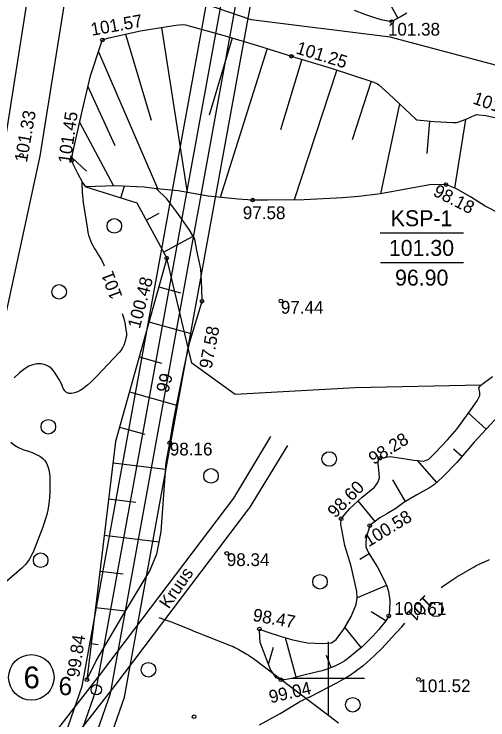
# Model space of a CAD drawing. Extents: x 639774 to 640614, y 6572726 to 6573404.
# Drawn here: x 639865.5 to 639917.5, y 6573095.4 to 6573172.9 of the extents above; entities that cross this region are included whole.
import ezdxf

# ---------------------------------------------------------------- set-up
doc = ezdxf.new("R2010")
doc.units = 0
for name, color, linetype in [('Default', 7, 'Continuous'), ('GEOLPUNKT', 7, 'Continuous'), ('HALJASTUS', 7, 'Continuous'), ('HORISONTAAL', 7, 'Continuous'), ('KORGUS', 7, 'Continuous'), ('MOOTPIIR', 7, 'Continuous'), ('PIIR_ME', 7, 'Continuous'), ('PIIR_TM', 7, 'Continuous'), ('PIIRIMLEITUD', 7, 'Continuous'), ('PLOKK', 7, 'Continuous'), ('RELJEEF', 7, 'Continuous'), ('TEE', 7, 'Continuous'), ('VORK', 7, 'Continuous')]:
    doc.layers.add(name, color=color, linetype=linetype)

# ---------------------------------------------------------------- blocks, each defined once
blk = doc.blocks.new('METS')
at = {"layer": 'Default'}
blk.add_circle((0, 0), 0.8, dxfattribs=at)
blk = doc.blocks.new('VKORIS')
at = {"layer": 'Default'}
for p, q in [((0, 4), (0, -4)), ((-4, 0), (4, 0))]:
    blk.add_line(p, q, dxfattribs=at)

msp = doc.modelspace()

# ---------------------------------------------------------------- linework, layer by layer
at = {"layer": 'GEOLPUNKT'}
for p, q in [((639905.72, 6573148.896), (639914.876, 6573148.896)), ((639905.744, 6573145.634), (639914.879, 6573145.634))]:
    msp.add_line(p, q, dxfattribs=at)
at = {"layer": 'HALJASTUS'}
for points in [[(639963.98, 6573179.983), (639956.525, 6573166.768), (639942.762, 6573160.846), (639906.824, 6573170.398), (639891.532, 6573172.308), (639876.048, 6573177.657), (639881.209, 6573185.714), (639899.56, 6573196.412), (639914.279, 6573205.2), (639927.278, 6573210.74), (639952.319, 6573212.841), (639960.73, 6573211.886), (639969.141, 6573207.301), (639970.288, 6573196.221), (639965.891, 6573188.771), (639963.98, 6573179.983)], [(639916.76, 6573132.179), (639902.981, 6573131.869), (639889.776, 6573131.155), (639885.018, 6573134.603), (639882.265, 6573146.122)]]:
    msp.add_lwpolyline(points, dxfattribs=at)
at = {"layer": 'HORISONTAAL'}
for points in [[(639872.94, 6573154.485), (639872.999, 6573153.269), (639873.007, 6573153.14), (639873.016, 6573153.012), (639873.027, 6573152.884), (639873.04, 6573152.756), (639873.055, 6573152.628), (639873.071, 6573152.5), (639873.088, 6573152.373), (639873.107, 6573152.245), (639873.554, 6573149.264), (639873.612, 6573148.959), (639873.685, 6573148.658), (639873.781, 6573148.364), (639873.892, 6573148.074), (639874.021, 6573147.79), (639874.159, 6573147.512), (639874.311, 6573147.24), (639874.471, 6573146.973), (639874.789, 6573146.471), (639875.093, 6573145.946), (639875.366, 6573145.407), (639875.415, 6573145.286)], [(639877.384, 6573140.057), (639877.43, 6573139.941), (639877.557, 6573139.495), (639877.657, 6573139.039), (639877.828, 6573138.034), (639877.839, 6573137.946), (639877.847, 6573137.857), (639877.848, 6573137.768), (639877.845, 6573137.679), (639877.836, 6573137.59), (639877.824, 6573137.501), (639877.807, 6573137.414), (639877.786, 6573137.327), (639877.666, 6573136.866), (639877.561, 6573136.561), (639877.428, 6573136.271), (639877.252, 6573136.005), (639877.049, 6573135.755), (639874.608, 6573133.175), (639874.282, 6573132.846), (639873.945, 6573132.526), (639873.595, 6573132.223), (639873.235, 6573131.93), (639873.043, 6573131.781), (639872.761, 6573131.595), (639872.466, 6573131.439), (639872.15, 6573131.33), (639871.822, 6573131.251), (639871.527, 6573131.271), (639871.271, 6573131.357), (639871.074, 6573131.542), (639870.916, 6573131.792), (639870.906, 6573131.822), (639870.775, 6573132.155), (639870.63, 6573132.482), (639870.463, 6573132.797), (639870.28, 6573133.106), (639869.954, 6573133.615), (639869.656, 6573133.962), (639869.315, 6573134.239), (639868.911, 6573134.412), (639868.466, 6573134.515), (639867.999, 6573134.503), (639867.55, 6573134.426), (639867.129, 6573134.252), (639866.727, 6573134.013), (639866.113, 6573133.549), (639865.497, 6573132.974)], [(639865.157, 6573125.921), (639865.535, 6573125.575), (639865.977, 6573125.316), (639866.461, 6573125.115), (639866.68, 6573125.05), (639867.085, 6573124.917), (639867.485, 6573124.769), (639867.874, 6573124.598), (639868.258, 6573124.412), (639868.319, 6573124.38), (639868.627, 6573124.166), (639868.889, 6573123.914), (639869.081, 6573123.605), (639869.226, 6573123.258), (639869.314, 6573122.877), (639869.381, 6573122.493), (639869.416, 6573122.105), (639869.43, 6573121.713), (639869.422, 6573120.397), (639869.404, 6573119.908), (639869.365, 6573119.422), (639869.297, 6573118.939), (639869.208, 6573118.458), (639869.093, 6573117.982), (639868.965, 6573117.51), (639868.815, 6573117.045), (639868.652, 6573116.584), (639867.723, 6573114.14), (639867.603, 6573113.851), (639867.47, 6573113.568), (639867.32, 6573113.294), (639867.158, 6573113.027), (639866.977, 6573112.772), (639866.783, 6573112.529), (639866.569, 6573112.303), (639866.342, 6573112.089), (639863.076, 6573109.258)], [(639912.425, 6573109.954), (639912.572, 6573110.076), (639913.344, 6573110.621), (639914.145, 6573111.13), (639916.023, 6573112.225), (639916.26, 6573112.358), (639916.501, 6573112.483), (639916.747, 6573112.599), (639916.997, 6573112.708), (639917.021, 6573112.718), (639917.259, 6573112.82), (639917.494, 6573112.928), (639917.726, 6573113.043)], [(639881.404, 6573106.66), (639882.321, 6573106.347), (639882.473, 6573106.294), (639882.625, 6573106.239), (639882.776, 6573106.181), (639882.926, 6573106.122), (639884.882, 6573105.326), (639885.258, 6573105.174), (639885.635, 6573105.023), (639886.012, 6573104.873), (639886.389, 6573104.723), (639889.333, 6573103.563), (639889.551, 6573103.472), (639889.765, 6573103.373), (639889.975, 6573103.266), (639890.181, 6573103.151), (639890.997, 6573102.675), (639891.198, 6573102.553), (639891.397, 6573102.425), (639891.591, 6573102.291), (639891.781, 6573102.151), (639901.122, 6573095.075)], [(639892.46, 6573094.866), (639893.595, 6573095.477), (639894.715, 6573096.119), (639896.779, 6573097.36), (639896.896, 6573097.428), (639897.015, 6573097.495), (639897.135, 6573097.558), (639897.256, 6573097.619), (639897.297, 6573097.639), (639897.399, 6573097.688), (639897.501, 6573097.736), (639897.604, 6573097.782), (639897.708, 6573097.827), (639897.812, 6573097.873), (639897.915, 6573097.92), (639898.016, 6573097.97), (639898.117, 6573098.021), (639900.95, 6573099.497), (639901.711, 6573099.922), (639902.452, 6573100.377), (639903.165, 6573100.875), (639903.86, 6573101.402), (639903.899, 6573101.434), (639904.546, 6573101.981), (639905.174, 6573102.548), (639905.776, 6573103.143), (639906.36, 6573103.756), (639906.933, 6573104.387), (639907.502, 6573105.011), (639908.072, 6573105.634), (639908.436, 6573106.031)]]:
    msp.add_lwpolyline(points, dxfattribs=at)
at = {"layer": 'KORGUS'}
for centre in [(639906.991, 6573172.111), (639875.214, 6573170.095), (639895.957, 6573168.299), (639866.307, 6573157.406), (639871.834, 6573156.855), (639912.939, 6573154.206), (639891.704, 6573152.511), (639882.265, 6573146.122), (639886.147, 6573141.397), (639894.804, 6573141.428), (639882.606, 6573125.86), (639905.667, 6573124.145), (639901.414, 6573117.505), (639904.563, 6573116.752), (639888.865, 6573113.713), (639906.65, 6573106.832), (639892.456, 6573105.388), (639873.499, 6573099.831), (639894.804, 6573099.821), (639909.91, 6573099.861), (639885.274, 6573095.768)]:
    msp.add_circle(centre, 0.2, dxfattribs=at)
at = {"layer": 'PIIR_ME'}
msp.add_lwpolyline([(639893.73, 6573204.14), (640055.1, 6573314.87), (640193.31, 6573223.34), (640217.79, 6573211.76), (640385.13, 6572973.09), (640083.9, 6572763.56), (639864.27, 6573069.26), (639874.53, 6573098.72), (639893.73, 6573204.14)], dxfattribs=at)
msp.add_lwpolyline([(639895.185, 6573203.198), (640055.116, 6573312.94), (640192.522, 6573221.943), (640216.723, 6573210.495), (640382.898, 6572973.486), (640084.28, 6572765.773), (639866.054, 6573069.519), (639876.082, 6573098.311)], close=True, dxfattribs=at)
msp.add_circle((639867.402, 6573100.083), 2.5, dxfattribs=at)
at = {"layer": 'PIIR_TM'}
msp.add_lwpolyline([(639892.275, 6573205.082), (640055.084, 6573316.8), (640194.098, 6573224.737), (640218.857, 6573213.025), (640387.362, 6572972.694), (640083.52, 6572761.347), (639862.486, 6573069.001), (639872.978, 6573099.129)], close=True, dxfattribs=at)
at = {"layer": 'PIIRIMLEITUD'}
msp.add_circle((639874.53, 6573098.72), 0.57, dxfattribs=at)
at = {"layer": 'PLOKK'}
msp.add_lwpolyline([(639896.639, 6573202.255), (640055.132, 6573311.011), (640191.734, 6573220.545), (640215.656, 6573209.229), (640380.666, 6572973.883), (640084.66, 6572767.987), (639867.839, 6573069.777), (639877.634, 6573097.902)], close=True, dxfattribs=at)
at = {"layer": 'RELJEEF'}
for p, q in [((639907.671, 6573172.464), (639905.876, 6573175.728)), ((639881.687, 6573171.45), (639884.528, 6573153.332)), ((639877.753, 6573170.736), (639880.574, 6573161.278)), ((639889.46, 6573170.302), (639886.937, 6573161.827)), ((639874.775, 6573168.79), (639881.298, 6573153.72)), ((639893.288, 6573169.143), (639888.12, 6573152.798)), ((639897.113, 6573167.974), (639894.759, 6573160.238)), ((639900.935, 6573166.798), (639896.27, 6573152.528)), ((639904.737, 6573165.555), (639902.637, 6573159.131)), ((639873.616, 6573164.964), (639876.568, 6573158.501)), ((639907.833, 6573163.081), (639905.734, 6573153.191)), ((639872.701, 6573161.07), (639876.427, 6573154.071)), ((639911.135, 6573161.181), (639910.829, 6573157.628)), ((639915.068, 6573161.37), (639913.882, 6573153.826)), ((639871.872, 6573157.159), (639873.469, 6573155.689)), ((639873.405, 6573153.974), (639873.406, 6573153.975)), ((639877.215, 6573152.754), (639877.622, 6573154.025)), ((639880.001, 6573150.299), (639881.435, 6573151.076)), ((639881.907, 6573146.782), (639885.162, 6573148.547)), ((639881.393, 6573142.993), (639883.766, 6573142.331)), ((639880.318, 6573139.14), (639885.079, 6573137.812)), ((639879.244, 6573135.287), (639881.686, 6573134.606)), ((639878.169, 6573131.434), (639883.352, 6573129.988)), ((639917.342, 6573127.343), (639915.42, 6573129.118)), ((639877.095, 6573127.581), (639879.865, 6573126.808)), ((639914.689, 6573124.35), (639913.766, 6573125.137)), ((639876.369, 6573123.659), (639882.152, 6573122.962)), ((639911.916, 6573121.472), (639909.826, 6573123.91)), ((639908.494, 6573119.417), (639907.109, 6573121.786)), ((639875.89, 6573119.687), (639878.873, 6573119.328)), ((639905.171, 6573117.21), (639903.309, 6573119.482)), ((639875.412, 6573115.716), (639881.464, 6573114.987)), ((639904.486, 6573113.655), (639903.486, 6573113.016)), ((639874.934, 6573111.745), (639877.473, 6573111.439)), ((639906.411, 6573110.158), (639903.197, 6573108.814)), ((639874.455, 6573107.773), (639877.745, 6573107.377)), ((639906.33, 6573106.3), (639904.714, 6573107.269)), ((639892.456, 6573105.388), (639892.456, 6573105.388)), ((639903.633, 6573103.353), (639901.837, 6573105.591)), ((639896.472, 6573100.095), (639895.312, 6573104.432)), ((639873.977, 6573103.802), (639874.749, 6573103.709)), ((639893.43, 6573101.55), (639893.996, 6573103.392)), ((639900.323, 6573101.154), (639899.83, 6573102.485)), ((639873.499, 6573099.831), (639873.499, 6573099.831))]:
    msp.add_line(p, q, dxfattribs=at)
for points in [[(639908.656, 6573173.034), (639908.014, 6573172.653), (639907.412, 6573172.322), (639906.991, 6573172.111), (639906.76, 6573172.121), (639905.807, 6573172.312), (639905.015, 6573172.542), (639904.022, 6573172.903), (639902.898, 6573173.325)], [(639873.398, 6573153.976), (639873.017, 6573154.487), (639872.536, 6573155.34), (639872.004, 6573156.463), (639871.834, 6573156.855), (639871.924, 6573157.567), (639872.967, 6573162.271), (639873.9, 6573166.143), (639875.073, 6573169.694), (639875.214, 6573170.095), (639875.906, 6573170.336), (639879.377, 6573171.088), (639883.278, 6573171.7), (639884.041, 6573171.79), (639884.342, 6573171.74), (639888.675, 6573170.536), (639892.246, 6573169.473), (639895.957, 6573168.299), (639896.308, 6573168.219), (639900.33, 6573166.995), (639905.025, 6573165.461), (639905.406, 6573165.28), (639905.576, 6573165.15), (639906.67, 6573164.177), (639909.629, 6573161.388), (639909.749, 6573161.318), (639910.12, 6573161.268), (639911.635, 6573161.138), (639913.711, 6573161.017), (639914.082, 6573161.017), (639914.223, 6573161.057), (639915.145, 6573161.398), (639916.118, 6573161.84), (639916.319, 6573161.89), (639916.56, 6573161.87), (639917.332, 6573161.78), (639918.777, 6573161.479)], [(639873.499, 6573099.831), (639874.522, 6573101.917), (639877.441, 6573106.882), (639878.624, 6573108.808), (639880.41, 6573111.797), (639881.172, 6573113.653), (639881.493, 6573115.117), (639881.643, 6573116.11), (639882.205, 6573123.683), (639882.606, 6573125.86), (639883.008, 6573128.247), (639884.131, 6573133.935), (639884.823, 6573136.954), (639886.147, 6573141.397), (639886.107, 6573142.802), (639885.997, 6573144.938), (639885.575, 6573146.974), (639885.355, 6573148.228), (639884.723, 6573149.271), (639883.379, 6573151.197), (639882.265, 6573152.632), (639881.142, 6573153.735), (639879.808, 6573153.916), (639876.598, 6573154.076), (639873.398, 6573153.976)], [(639873.398, 6573153.976), (639878.975, 6573152.19), (639882.265, 6573146.122), (639876.648, 6573125.98), (639873.499, 6573099.831)], [(639918.957, 6573150.967), (639917.242, 6573151.849), (639915.637, 6573152.862), (639914.032, 6573153.765), (639912.939, 6573154.206), (639911.153, 6573154.196), (639908.916, 6573153.765), (639905.747, 6573153.193), (639903.36, 6573152.913), (639901.584, 6573152.762), (639897.381, 6573152.541), (639893.319, 6573152.491), (639891.704, 6573152.511), (639890.109, 6573152.592), (639886.829, 6573152.933), (639883.539, 6573153.504), (639881.142, 6573153.735)], [(639892.456, 6573105.388), (639893.379, 6573105.067), (639894.834, 6573104.565), (639896.128, 6573104.204), (639897.742, 6573103.863), (639899.428, 6573103.813), (639900.37, 6573103.893), (639900.882, 6573104.254), (639901.715, 6573105.378), (639902.507, 6573106.762), (639903.069, 6573108.076), (639903.199, 6573108.788), (639903.139, 6573109.5), (639902.507, 6573112.309), (639901.845, 6573114.556), (639901.384, 6573116.913), (639901.414, 6573117.505), (639901.745, 6573117.896), (639902.377, 6573118.618), (639903.731, 6573119.872), (639905.085, 6573120.975), (639905.446, 6573121.477), (639905.647, 6573122.008), (639905.546, 6573122.891), (639905.486, 6573123.583), (639905.536, 6573124.045), (639905.667, 6573124.145), (639905.978, 6573124.205), (639906.81, 6573124.346), (639907.793, 6573124.195), (639909.398, 6573123.954), (639910.461, 6573123.844), (639910.702, 6573123.894), (639911.053, 6573124.045), (639911.765, 6573124.757), (639913.089, 6573126.191), (639914.142, 6573127.345), (639915.667, 6573129.461), (639916.359, 6573130.454), (639916.67, 6573131.026), (639916.66, 6573131.387), (639916.54, 6573131.868), (639916.76, 6573132.179), (639918.044, 6573133.142)], [(639918.706, 6573128.819), (639916.028, 6573125.92), (639914.112, 6573123.673), (639912.598, 6573122.109), (639912.086, 6573121.617), (639911.665, 6573121.256), (639911.123, 6573120.885), (639909.719, 6573120.133), (639908.295, 6573119.3), (639907.432, 6573118.628), (639906.439, 6573118.046), (639905.677, 6573117.625), (639905.065, 6573117.124), (639904.563, 6573116.752), (639904.423, 6573116.261), (639904.192, 6573115.609), (639904.152, 6573114.927), (639904.132, 6573114.405), (639904.423, 6573113.753), (639905.416, 6573112.199), (639906.158, 6573110.764), (639906.439, 6573110.092), (639906.64, 6573109.51), (639906.76, 6573108.527), (639906.74, 6573107.454), (639906.65, 6573106.832), (639906.319, 6573106.28), (639905.566, 6573105.358), (639904.904, 6573104.615), (639904.393, 6573104.114), (639903.731, 6573103.432), (639902.968, 6573102.82), (639902.306, 6573102.268), (639901.815, 6573101.907), (639901.303, 6573101.596), (639900.812, 6573101.335), (639899.999, 6573101.035), (639899.337, 6573100.794), (639898.525, 6573100.633), (639897.02, 6573100.242), (639896.007, 6573099.971), (639895.205, 6573099.811), (639894.964, 6573099.801), (639894.804, 6573099.821), (639894.302, 6573100.042), (639893.68, 6573100.954), (639893.209, 6573102.078), (639892.888, 6573102.98), (639892.547, 6573103.933), (639892.466, 6573105.207), (639892.456, 6573105.388)]]:
    msp.add_lwpolyline(points, dxfattribs=at)
at = {"layer": 'TEE'}
for points in [[(639821.25, 6573021.803), (639827.749, 6573037.491), (639828.11, 6573038.444), (639835.774, 6573058.565), (639845.012, 6573083.09), (639848.934, 6573095.568), (639848.934, 6573095.578), (639848.944, 6573095.598), (639848.944, 6573095.608), (639853.428, 6573108.828), (639855.965, 6573119.24), (639864.341, 6573157.777), (639868.102, 6573181.821)], [(639871.543, 6573177.548), (639868.283, 6573157.095), (639868.273, 6573157.055), (639868.273, 6573157.015), (639868.263, 6573156.985), (639859.867, 6573118.367)], [(639862.054, 6573085.246), (639868.243, 6573091.776), (639874.993, 6573100.423), (639889.648, 6573119.762), (639893.72, 6573126.542)], [(639895.516, 6573125.559), (639891.323, 6573118.678), (639891.303, 6573118.648), (639891.283, 6573118.618), (639891.263, 6573118.598), (639876.578, 6573099.209), (639876.578, 6573099.199), (639869.797, 6573090.512), (639869.777, 6573090.482), (639869.747, 6573090.462), (639869.727, 6573090.432), (639863.458, 6573083.822)]]:
    msp.add_lwpolyline(points, dxfattribs=at)

# ---------------------------------------------------------------- block references
at = {"layer": 'HALJASTUS'}
for p in [(639876.514, 6573149.672), (639870.445, 6573142.428), (639869.265, 6573127.604), (639900.112, 6573124.066), (639887.133, 6573122.213), (639868.423, 6573112.948), (639899.101, 6573110.59), (639911.827, 6573107.559), (639880.261, 6573100.917), (639902.702, 6573097.08)]:
    msp.add_blockref('METS', p, dxfattribs=at)
at = {"layer": 'VORK'}
msp.add_blockref('VKORIS', (639900, 6573100), dxfattribs=at)

# ---------------------------------------------------------------- texts
at = {"layer": 'GEOLPUNKT'}
for s, p in [('KSP-1', (639906.871, 6573149.638)), ('101.30', (639906.667, 6573146.376)), ('96.90', (639907.347, 6573143.114))]:
    msp.add_text(s, height=1.75, dxfattribs=at).set_placement(p)
at = {"layer": 'HORISONTAAL'}
for s, rotation, p in [('101', 110.6313, (639877.428, 6573141.928)), ('99', 75.4605, (639882.434, 6573131.259)), ('101', 224.52159, (639910.694, 6573109.234))]:
    msp.add_text(s, height=1.4, rotation=rotation, dxfattribs=at).set_placement(p)
at = {"layer": 'KORGUS'}
for s, rotation, p in [('101.57', 10.04314, (639874.053, 6573170.547)), ('101.25', 342.95428, (639896.373, 6573168.631)), ('101.45', 340.77573, (639915.787, 6573163.132)), ('101.33', 79.97033, (639866.91, 6573156.58)), ('101.45', 81.91599, (639871.705, 6573156.455)), ('98.18', 333.14636, (639911.417, 6573153.05)), ('100.48', 75.20189, (639879.308, 6573138.31)), ('97.58', 79.23766, (639887.199, 6573133.912)), ('98.28', 31.82653, (639904.99, 6573123.392)), ('98.60', 45.15627, (639900.768, 6573117.508)), ('100.58', 31.45772, (639904.446, 6573114.364)), ('100.61', 359.89342, (639907.252, 6573106.951)), ('98.47', 349.83126, (639891.641, 6573106.294)), ('99.84', 81.7321, (639872.655, 6573100.016)), ('99.04', 13.02853, (639893.673, 6573097.231))]:
    msp.add_text(s, height=1.4, rotation=rotation, dxfattribs=at).set_placement(p)
for s, p in [('101.38', (639906.559, 6573170.567)), ('97.58', (639890.623, 6573150.412)), ('97.44', (639894.804, 6573140.028)), ('98.16', (639882.606, 6573124.46)), ('98.34', (639888.865, 6573112.313)), ('101.52', (639909.91, 6573098.461))]:
    msp.add_text(s, height=1.4, dxfattribs=at).set_placement(p)
at = {"layer": 'MOOTPIIR'}
msp.add_text('6', height=2, dxfattribs=at).set_placement((639870.39, 6573098.13))
at = {"layer": 'PIIR_ME'}
msp.add_text('6', height=2.4, dxfattribs=at).set_placement((639866.546, 6573098.883))
at = {"layer": 'TEE'}
msp.add_text('Kruus', height=1.4, rotation=55.47472, dxfattribs=at).set_placement((639882.493, 6573107.523))

doc.saveas('drawing.dxf')
